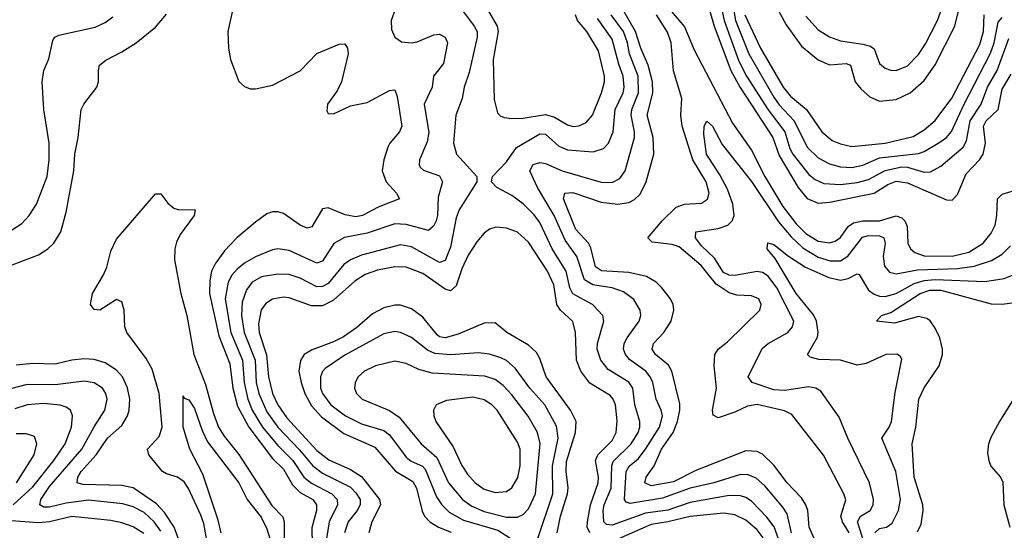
# Model space of a CAD drawing. Header units: inches. Extents: x 1649636 to 1815363, y 506543 to 641975.
# Tile 269 of 656: x 1681883 to 1685418, y 607679 to 609513. Entities that reach past the tile are written whole.
import ezdxf

# ---------------------------------------------------------------- set-up
doc = ezdxf.new("R2010")
doc.units = ezdxf.units.IN
doc.header["$MEASUREMENT"] = 0
doc.layers.add('B6680', color=7, linetype='Continuous')

msp = doc.modelspace()

# ---------------------------------------------------------------- linework, layer by layer
at = {"layer": 'B6680', "color": 5}
for points, elevation in [([(1684605.1, 609550), (1684634, 609494), (1684690, 609417.2), (1684750, 609368.4), (1684790, 609350.6), (1684850, 609355.2), (1684865.2, 609350), (1684882.6, 609290), (1684903.3, 609263.3), (1684935.5, 609235.5), (1684970, 609220.7), (1685030, 609226.1), (1685080.2, 609250), (1685130, 609294.3), (1685170, 609350.7), (1685240.6, 609490), (1685283.9, 609670)], 720), ([(1683252.5, 609610), (1683216.3, 609510), (1683218, 609478), (1683230.2, 609450.2), (1683253.1, 609433.1), (1683289.3, 609429.3), (1683310, 609432.9), (1683370, 609458), (1683390, 609460.5), (1683410.6, 609450.6), (1683418.2, 609430), (1683404.7, 609355.3), (1683368.1, 609310), (1683363.2, 609270), (1683334.5, 609210), (1683351.8, 609108.2), (1683345.3, 609074.7), (1683317.7, 609010), (1683316.9, 608990), (1683321.9, 608981.9), (1683332.4, 608972.4), (1683390, 608951.9), (1683400.4, 608930), (1683384.9, 608875.1), (1683382.8, 608810), (1683377.6, 608790), (1683368.7, 608771.3), (1683350, 608755.6), (1683270, 608776.8), (1683230, 608779.4), (1683130, 608746.5), (1683049.4, 608730.6), (1683011, 608709), (1682970, 608645.2), (1682950, 608638.9), (1682850, 608683.6), (1682810, 608690.5), (1682790, 608686.5), (1682730, 608661.5), (1682690, 608638.6), (1682663.4, 608616.6), (1682644.9, 608595.1), (1682631.6, 608570), (1682620.4, 608510), (1682641.2, 608390), (1682682.8, 608290), (1682688.5, 608210), (1682701.5, 608150), (1682717.8, 608110), (1682754.9, 608050), (1682810, 607983.1), (1682863.8, 607930), (1682902.9, 607870), (1682930, 607848.1), (1683003.8, 607810), (1683022.5, 607790), (1683024, 607770), (1682994, 607710), (1682984.4, 607650)], 640), ([(1684390, 609610), (1684412.5, 609510), (1684464.2, 609364.2), (1684492.6, 609310), (1684570, 609189.7), (1684629.3, 609110), (1684648, 609050), (1684658.5, 609030), (1684716.3, 608956.3), (1684738.4, 608938.4), (1684770, 608924.9), (1684830, 608921.2), (1684890, 608927.8), (1684930, 608939.5), (1684990, 608971.3), (1685050, 608983.9), (1685070, 608983.5), (1685130, 608964.8), (1685153.1, 608966.9), (1685190, 608987.2), (1685270, 609054.6), (1685282.5, 609077.5), (1685295.2, 609150), (1685334.7, 609210), (1685357.1, 609270), (1685392.3, 609330), (1685434.4, 609445.6)], 640), ([(1684435.8, 609610), (1684452.2, 609510), (1684500, 609390), (1684590, 609234.6), (1684610, 609206.5), (1684663.4, 609150), (1684710, 609055), (1684750, 609016.5), (1684790, 608995), (1684830, 608984), (1684870, 608982.4), (1684910, 608990.7), (1684970, 609016.2), (1685110, 609032.5), (1685130, 609039.5), (1685186.6, 609073.4), (1685210, 609090.1), (1685228.4, 609111.6), (1685272.5, 609207.5), (1685367.7, 609392.3), (1685381.1, 609430), (1685396, 609504), (1685410, 609520.7)], 660), ([(1682656.4, 609590), (1682630.2, 609470.2), (1682632.3, 609410), (1682640.2, 609370), (1682670, 609290.8), (1682690, 609272.7), (1682710, 609264.9), (1682730, 609264.2), (1682790, 609277.6), (1682890, 609329.2), (1682950, 609391), (1683030, 609424.9), (1683050, 609426.4), (1683060.3, 609410), (1683062, 609390), (1683037.8, 609290), (1683022.9, 609257.1), (1682988.1, 609210), (1682985.1, 609185.1), (1682990, 609175.5), (1683010, 609174.3), (1683070, 609202.9), (1683130, 609215.2), (1683210, 609258.2), (1683230, 609260.4), (1683237.6, 609237.6), (1683254.6, 609130), (1683245.9, 609110), (1683212, 609070), (1683204.8, 609055.2), (1683190.1, 609010), (1683184.6, 608970), (1683198, 608930), (1683235.5, 608890), (1683247, 608870), (1683170, 608839.7), (1683114, 608810), (1683090, 608804.9), (1683051.5, 608811.5), (1682990, 608837.4), (1682970, 608833.5), (1682931.5, 608768.5), (1682915.3, 608764.7), (1682890, 608774.7), (1682830, 608816.5), (1682810, 608823.2), (1682790, 608822.7), (1682770, 608815.2), (1682730, 608786.1), (1682662, 608730), (1682617.8, 608682.2), (1682584.3, 608635.7), (1682572, 608610), (1682565, 608575), (1682564, 608530), (1682597.4, 608377.4), (1682637.4, 608277.4), (1682647.6, 608190), (1682664.8, 608124.8), (1682705.9, 608050), (1682790, 607937), (1682830, 607898.2), (1682861.8, 607841.8), (1682890, 607815), (1682934.9, 607790), (1682949, 607770), (1682948, 607750), (1682932.1, 607687.9), (1682933.2, 607626.8)], 620), ([(1683440.5, 609590), (1683515, 609490), (1683525.1, 609470), (1683525.2, 609450), (1683496.7, 609323.3), (1683478.8, 609270), (1683471.7, 609230), (1683448.5, 609170), (1683440.1, 609070), (1683450.8, 609030), (1683523.6, 608950), (1683524.6, 608930), (1683460.1, 608830), (1683450, 608800.7), (1683430, 608696.4), (1683410, 608648.3), (1683390, 608641.1), (1683290, 608697.3), (1683250, 608704.1), (1683110, 608667.6), (1683070, 608650.4), (1683046.8, 608633.2), (1682990, 608565.9), (1682970, 608554.6), (1682950, 608554), (1682890, 608584.9), (1682850, 608598.1), (1682810, 608598.9), (1682750.4, 608589.6), (1682717.6, 608570), (1682697.2, 608542.8), (1682681.8, 608498.2), (1682679.5, 608450), (1682688.4, 608390), (1682728.3, 608290), (1682732.3, 608210), (1682741, 608170), (1682770, 608104.3), (1682810, 608049.1), (1682887.9, 607967.9), (1682935, 607910), (1682970, 607884.4), (1683070, 607833.7), (1683090, 607814.2), (1683104.7, 607790), (1683105.1, 607770), (1683094.9, 607750), (1683061.6, 607710), (1683048.7, 607670)], 660), ([(1684743.4, 607630), (1684717.3, 607690), (1684712.5, 607750), (1684705.5, 607770), (1684690, 607795.6), (1684638, 607850), (1684590, 607913.3), (1684550, 607952.1), (1684530, 607962.5), (1684490, 607964.6), (1684310, 607893.6), (1684230, 607852.6), (1684150, 607838.6), (1684127.5, 607850), (1684131.4, 607870), (1684160.5, 607910), (1684187, 607970), (1684229.1, 608030), (1684244.6, 608070), (1684253.1, 608110), (1684252.7, 608132.7), (1684224.4, 608250), (1684211.9, 608271.9), (1684165.4, 608310), (1684153.5, 608330), (1684157.9, 608350), (1684195, 608390), (1684221.4, 608430), (1684231.2, 608470), (1684228.4, 608490), (1684219.5, 608510), (1684188.7, 608550), (1684167.7, 608570), (1684133.5, 608590), (1684070, 608604.6), (1683971.1, 608611.1), (1683950, 608625.6), (1683933.5, 608693.5), (1683924.4, 608710), (1683879.8, 608759.8), (1683834.9, 608870), (1683839.7, 608890), (1683868.3, 608891.7), (1683970, 608857.4), (1684030, 608850.4), (1684070, 608856.5), (1684090, 608866.5), (1684110, 608886.6), (1684132.4, 608930), (1684159.4, 609030), (1684156.6, 609090), (1684136, 609170), (1684155.8, 609250), (1684154.3, 609290), (1684139.3, 609350), (1684112.8, 609410), (1684093.2, 609470), (1684025.1, 609590)], 620), ([(1684347.2, 609590), (1684376, 609490), (1684436.1, 609330), (1684469.9, 609269.9), (1684586.7, 609090), (1684610, 609025.1), (1684677.7, 608910), (1684710, 608870.5), (1684750, 608854), (1684790, 608857.4), (1684950, 608889.5), (1684999, 608921), (1685030, 608932.7), (1685070, 608927.1), (1685210, 608865.4), (1685230, 608865.2), (1685250, 608884.7), (1685280.8, 608959.2), (1685328.3, 609010), (1685341.3, 609030), (1685349.9, 609070), (1685343.1, 609130), (1685352.2, 609150), (1685395.2, 609190), (1685410, 609263.5), (1685442.7, 609317.3)], 620), ([(1683562.9, 609550), (1683596.5, 609490), (1683600.4, 609470), (1683583, 609370), (1683586.5, 609226.5), (1683598.6, 609178.6), (1683607.7, 609167.7), (1683622, 609162), (1683650, 609158.1), (1683690, 609159.6), (1683770, 609171.9), (1683802.6, 609162.6), (1683850, 609135.3), (1683870, 609129.6), (1683890, 609131.2), (1683916.9, 609143.1), (1683939.4, 609170), (1683971.7, 609250), (1683982, 609290), (1683982.3, 609310), (1683961.3, 609401.3), (1683918.7, 609470), (1683885.5, 609510), (1683877.9, 609530)], 680), ([(1684210, 609557.3), (1684270, 609487.3), (1684304.8, 609404.8), (1684441.3, 609141.3), (1684510, 609044.8), (1684557.8, 608950), (1684622.3, 608842.3), (1684670, 608779.9), (1684705.4, 608745.4), (1684750, 608717.9), (1684790, 608711.2), (1684810, 608717), (1684829.5, 608730.5), (1684857.2, 608770), (1684876.4, 608783.6), (1684910, 608791), (1684970, 608790.5), (1685030, 608808.9), (1685050, 608801.6), (1685060.3, 608790), (1685068.5, 608770), (1685071.6, 608710), (1685080.4, 608690), (1685096.2, 608676.2), (1685130, 608664.6), (1685230, 608663.5), (1685290, 608678.2), (1685341.5, 608710), (1685370, 608745.9), (1685384.5, 608775.5), (1685390.6, 608809.4), (1685392.9, 608870), (1685410, 608886.3), (1685474, 608906)], 580), ([(1684705.3, 609525.3), (1684750, 609476.2), (1684790, 609451.7), (1684830, 609436.6), (1684910, 609425.5), (1684937.5, 609417.5), (1684950, 609408), (1684970, 609356.1), (1684990, 609338.4), (1685010, 609331.4), (1685030, 609330.7), (1685070, 609346.7), (1685110, 609388.1), (1685134.3, 609425.7), (1685177.8, 609510), (1685199.2, 609570)], 740), ([(1681830, 608741.2), (1681890, 608781.5), (1681917.3, 608810), (1681943.8, 608850), (1681981.8, 608950), (1681989, 609010), (1681988.6, 609070), (1681969.9, 609190.1), (1681963.8, 609290), (1681969.2, 609330), (1681987.9, 609372.1), (1682001.6, 609438.4), (1682009.4, 609450.6), (1682023.1, 609456.9), (1682154.2, 609485.8), (1682190, 609503.1), (1682216.8, 609523.2)], 640), ([(1681850, 608629.5), (1681950, 608668.6), (1681984.2, 608690), (1682006, 608710), (1682030, 608750.4), (1682050, 608822), (1682077.1, 608970), (1682080.5, 609030), (1682093, 609090), (1682104.1, 609190), (1682113.5, 609210), (1682160.4, 609270), (1682166.4, 609290), (1682165.3, 609330), (1682169.7, 609350), (1682192, 609368), (1682250, 609397.1), (1682300.9, 609430), (1682370, 609486.5), (1682410, 609533)], 620), ([(1684628.6, 607588.6), (1684591.1, 607691.1), (1684565.7, 607725.7), (1684510, 607783.4), (1684490, 607796.6), (1684470, 607803.1), (1684430, 607803.5), (1684290, 607778.3), (1684210, 607751.1), (1684130, 607740.2), (1684010, 607697.2), (1683990, 607699.7), (1683979.7, 607710), (1683977.1, 607750), (1683981.1, 607770), (1684005.8, 607830), (1684008.6, 607910), (1684013.7, 607926.3), (1684078.1, 607990), (1684102.7, 608030), (1684108.8, 608050), (1684109.5, 608070), (1684091.4, 608130), (1684084.1, 608190), (1684070, 608211.3), (1683996.1, 608256.1), (1683969.4, 608290), (1683956.1, 608330), (1683956.9, 608350), (1683980.5, 608430), (1683976.8, 608450), (1683938.7, 608490), (1683868.9, 608528.9), (1683858.4, 608550), (1683844.5, 608610), (1683794.5, 608690), (1683750, 608784.9), (1683730, 608811.6), (1683690, 608851.2), (1683650, 608881), (1683595.8, 608910), (1683576.9, 608930), (1683579.7, 608950), (1683630, 609002.3), (1683666.2, 609053.8), (1683750, 609102.4), (1683770, 609101.3), (1683818.3, 609058.3), (1683850, 609045.1), (1683941.7, 609038.3), (1683978.4, 609050), (1683996.6, 609070), (1684013.6, 609110), (1684021.1, 609190), (1684048.9, 609250), (1684053.2, 609270), (1684049.6, 609310), (1684033.3, 609353.3), (1684010, 609442.8), (1683956.9, 609516.9)], 660), ([(1684653.7, 607670), (1684637.6, 607737.6), (1684622.2, 607762.2), (1684558.3, 607838.3), (1684526.5, 607866.5), (1684497.8, 607877.8), (1684470, 607878.9), (1684374.7, 607850), (1684290, 607830.2), (1684190, 607794.9), (1684075, 607775), (1684060.4, 607780.4), (1684054.3, 607790), (1684060.2, 607890), (1684071.2, 607908.8), (1684103.7, 607936.3), (1684130, 607970.1), (1684179.8, 608050), (1684190.3, 608090), (1684186, 608110), (1684167.8, 608150), (1684155.5, 608210), (1684146.6, 608230), (1684130.7, 608250.7), (1684072.1, 608292.1), (1684057.6, 608310), (1684050.9, 608330), (1684053.5, 608350), (1684063.8, 608370), (1684106.8, 608430), (1684112.2, 608450), (1684110.5, 608470), (1684087.4, 608507.4), (1684050, 608534.9), (1684009.9, 608549.9), (1683940.7, 608560.7), (1683910, 608578.2), (1683882.5, 608662.5), (1683841.2, 608721.2), (1683801.7, 608810), (1683741.6, 608910), (1683714.6, 608970), (1683726.8, 608993.2), (1683750, 609000.5), (1683770, 608996.2), (1683830, 608969.7), (1683970, 608929.6), (1684010, 608928.5), (1684037.5, 608942.5), (1684056.2, 608970), (1684089.9, 609090), (1684090.6, 609110), (1684077.8, 609170), (1684080.6, 609190), (1684104.1, 609250), (1684103.2, 609310), (1684072.3, 609390), (1684065.5, 609430), (1684050.6, 609470), (1684006.3, 609530)], 640), ([(1684860.4, 607670), (1684836.5, 607710), (1684830.5, 607730), (1684848.9, 607788.9), (1684841.3, 607810), (1684768.4, 607948.4), (1684655.2, 608095.2), (1684628.2, 608108.2), (1684530, 608130.9), (1684495.3, 608124.7), (1684450, 608103.6), (1684390, 608083.4), (1684372.2, 608092.2), (1684370.5, 608110.5), (1684384.6, 608190), (1684375.5, 608270), (1684378.8, 608310), (1684390.4, 608329.6), (1684423.7, 608356.3), (1684539.8, 608470), (1684545.3, 608490), (1684536.1, 608510), (1684510, 608520.9), (1684457, 608523), (1684430, 608532), (1684383.6, 608563.6), (1684328.8, 608630), (1684250, 608696.7), (1684225.4, 608705.4), (1684153.8, 608713.8), (1684137.7, 608730), (1684189.2, 608790), (1684240, 608840), (1684269.6, 608850.4), (1684330, 608853.6), (1684351.9, 608868.1), (1684357.6, 608890), (1684347.1, 608930), (1684299.6, 609010), (1684261.5, 609130), (1684256.8, 609170), (1684259.4, 609230), (1684230, 609329.7), (1684221.2, 609430), (1684208.2, 609468.2), (1684169.5, 609530)], 580), ([(1684486.7, 609530), (1684542.6, 609410), (1684623.3, 609270), (1684650, 609238.4), (1684707.8, 609190), (1684762, 609110), (1684799.5, 609079.5), (1684830, 609066.5), (1684870, 609058), (1684990, 609069), (1685090, 609093.5), (1685130, 609116.9), (1685169.2, 609150.8), (1685229.2, 609230.8), (1685330, 609423.9), (1685342.9, 609470), (1685345.8, 609530)], 680), ([(1684916.1, 607630), (1684890.6, 607710), (1684900.9, 607730), (1684935.8, 607750), (1684946.9, 607770), (1684948.4, 607790), (1684933.7, 607850), (1684855.7, 608010), (1684825, 608085), (1684758.6, 608178.6), (1684741.6, 608190), (1684714.4, 608194.4), (1684630, 608181.2), (1684590, 608183.4), (1684512.6, 608210), (1684498, 608230), (1684548.6, 608331.4), (1684570.3, 608349.7), (1684641, 608390), (1684656.8, 608410), (1684661.5, 608430), (1684601.6, 608550), (1684570, 608592.3), (1684550, 608604.8), (1684530, 608608.1), (1684450, 608594), (1684430, 608595.1), (1684410, 608605), (1684376.9, 608656.9), (1684330, 608700.7), (1684309.4, 608730), (1684310, 608751.2), (1684390, 608763.3), (1684424.7, 608775.3), (1684440.9, 608790), (1684447.4, 608810), (1684442.6, 608850), (1684423.7, 608903.7), (1684396.2, 608956.2), (1684348.8, 609030), (1684338.5, 609101.5), (1684340.4, 609130), (1684350, 609148.2), (1684370, 609130.2), (1684404.8, 609064.8), (1684510, 608932.3), (1684607.3, 608787.3), (1684652.8, 608732.8), (1684693.9, 608693.9), (1684750, 608659.9), (1684792.8, 608647.2), (1684830, 608646.5), (1684856, 608664), (1684908.3, 608731.7), (1684930, 608738.3), (1684970, 608737.2), (1684984.6, 608730), (1684989.7, 608710), (1684982.9, 608662.9), (1684987.5, 608627.5), (1685006, 608606), (1685030, 608600.1), (1685106, 608614), (1685250, 608619.1), (1685310, 608627.3), (1685372.2, 608647.8), (1685409.7, 608670.3), (1685439.5, 608700.5)], 560), ([(1682556.5, 607636.5), (1682543.8, 607703.8), (1682533.4, 607733.4), (1682489.2, 607829.2), (1682473.6, 607853.6), (1682449.9, 607869.9), (1682410, 607881.3), (1682395.2, 607890), (1682346.3, 607950), (1682341.3, 607970), (1682383.6, 608016.4), (1682394.6, 608050), (1682384.1, 608170), (1682358, 608258), (1682336.5, 608296.5), (1682267.6, 608390), (1682260.3, 608410), (1682258.4, 608470), (1682250, 608499.1), (1682230, 608507.4), (1682170, 608469.8), (1682150, 608472.3), (1682137.6, 608490), (1682143.8, 608530), (1682183.8, 608596.2), (1682195.6, 608624.4), (1682210, 608682), (1682230, 608724.7), (1682370, 608887.7), (1682390, 608887.7), (1682414.2, 608854.2), (1682436.4, 608836.4), (1682451.7, 608831.7), (1682512.7, 608830), (1682508.9, 608810), (1682459.1, 608740.9), (1682445.9, 608714.1), (1682440.1, 608690), (1682438.7, 608650), (1682461.8, 608530), (1682483.3, 608450), (1682507.9, 608310), (1682550, 608202.3), (1682578.3, 608098.3), (1682596.2, 608050), (1682616.8, 608016.8), (1682670, 607951), (1682788.4, 607768.4), (1682827.4, 607727.4), (1682832.7, 607710), (1682832.1, 607650)], 580), ([(1683929.9, 607670), (1683920.1, 607690), (1683921, 607710), (1683932.4, 607770), (1683959.2, 607850), (1683960.6, 607870), (1683950.3, 607930), (1683958.4, 607950), (1684010, 608001.2), (1684024.3, 608030), (1684027.5, 608072.5), (1684021.8, 608130), (1684013.7, 608150), (1684002.8, 608162.8), (1683930, 608207.8), (1683897.1, 608250), (1683882.1, 608290), (1683878.4, 608390), (1683868.5, 608428.5), (1683823.8, 608470), (1683811.3, 608490), (1683800.5, 608560.5), (1683777.2, 608610), (1683710, 608713.7), (1683670, 608749.9), (1683630, 608764.2), (1683592.7, 608767.3), (1683570, 608761), (1683550, 608746.6), (1683524.4, 608715.6), (1683493.4, 608666.6), (1683470, 608618), (1683450, 608557.3), (1683430, 608539.4), (1683410, 608545), (1683330, 608601.5), (1683270, 608623.5), (1683230, 608625.6), (1683166.9, 608613.1), (1683122.7, 608597.3), (1683086.3, 608573.7), (1683010, 608505.7), (1682970, 608485.1), (1682930, 608485), (1682850, 608513.9), (1682830, 608516.7), (1682790, 608509.3), (1682766.9, 608493.1), (1682750, 608470.7), (1682739.7, 608420.3), (1682742.3, 608390), (1682769.4, 608309.4), (1682775.8, 608230), (1682790.1, 608170), (1682809.2, 608130), (1682842.4, 608082.4), (1682950, 607966.1), (1682992.3, 607932.3), (1683070, 607897.4), (1683110, 607872.8), (1683174.6, 607790), (1683177.6, 607770), (1683147.5, 607710), (1683136.1, 607670)], 680), ([(1684953.4, 607670), (1684970, 607685.1), (1684994.5, 607690), (1685015.5, 607704.5), (1685037.8, 607750), (1685045.3, 607790), (1685028.4, 607890), (1684977.8, 608010), (1685004.8, 608050), (1685012.2, 608070), (1685025.5, 608174.5), (1685050, 608294), (1685044.2, 608304.2), (1685031.9, 608311.9), (1684992, 608310), (1684922.2, 608277.8), (1684890, 608272.3), (1684830, 608290.5), (1684751.9, 608291.9), (1684721.2, 608301.2), (1684711.1, 608310), (1684746.9, 608373.1), (1684749.5, 608390.5), (1684743, 608430), (1684732.7, 608452.7), (1684670, 608529.9), (1684595.3, 608655.3), (1684566.4, 608690), (1684569, 608711), (1684590, 608705.5), (1684643.2, 608663.2), (1684703.6, 608623.6), (1684787.3, 608587.3), (1684830, 608577.6), (1684857.1, 608582.9), (1684890, 608600.2), (1684897.2, 608597.2), (1684930, 608542), (1684950, 608527.4), (1684970, 608519.9), (1684990, 608518.6), (1685030, 608530.1), (1685094.6, 608565.4), (1685130, 608575.7), (1685170, 608579.9), (1685347.4, 608572.6), (1685416.8, 608583.2), (1685459.4, 608600.6)], 540), ([(1685106.5, 607673.5), (1685118.6, 607701.4), (1685126.3, 607750), (1685125.1, 607770), (1685094.2, 607870), (1685086.6, 607990), (1685100.1, 608050), (1685111.3, 608150), (1685129.7, 608190.3), (1685183.4, 608270), (1685195.2, 608310), (1685195.9, 608330), (1685186.5, 608370), (1685170, 608405.5), (1685151.8, 608431.8), (1685140, 608440), (1685110, 608446.8), (1685023.3, 608423.3), (1684959.3, 608430), (1684976.9, 608450), (1685010, 608461.2), (1685115.7, 608530), (1685150, 608541.7), (1685190, 608541.2), (1685370, 608492.4), (1685410, 608490.6), (1685490, 608501.7)], 520), ([(1683812.1, 607670), (1683824.6, 607730), (1683849, 607810), (1683851.7, 607831.7), (1683845, 607890), (1683846.2, 607926.2), (1683878.2, 608030), (1683880.1, 608070), (1683859.9, 608110), (1683772.6, 608230), (1683750, 608296.4), (1683737.8, 608317.8), (1683710, 608344.2), (1683631.8, 608390), (1683590, 608424.7), (1683550, 608423.4), (1683457, 608383), (1683410, 608370.3), (1683390, 608374.2), (1683381.2, 608381.2), (1683330, 608444.7), (1683290, 608474.8), (1683250, 608487.4), (1683230, 608487.5), (1683190, 608478.3), (1683150, 608456.6), (1683092.8, 608407.2), (1683045.9, 608374.1), (1683010, 608356), (1682932.3, 608327.7), (1682904.7, 608310), (1682891.1, 608288.9), (1682885.4, 608250), (1682892.9, 608210), (1682906.8, 608170), (1682930, 608126.2), (1682966.7, 608086.7), (1683046.6, 608026.6), (1683157.4, 607977.4), (1683231.8, 607891.8), (1683294.6, 607854.6), (1683307.8, 607830), (1683327.4, 607747.4), (1683336.4, 607730), (1683355, 607710), (1683386.6, 607690), (1683432, 607672)], 720), ([(1683742.9, 607650), (1683797.3, 607810), (1683795.7, 607910), (1683816.1, 608010), (1683810, 608052.7), (1683767.8, 608130), (1683714.7, 608190), (1683661.3, 608261.3), (1683630, 608288.4), (1683610, 608298.8), (1683570, 608311.6), (1683530, 608316.6), (1683430, 608309.2), (1683373.5, 608313.5), (1683346.4, 608326.4), (1683290, 608370.9), (1683250, 608389.4), (1683230, 608392.5), (1683190, 608384.3), (1683050, 608308.2), (1682980, 608260), (1682970.1, 608249.9), (1682962.2, 608230), (1682963.3, 608190), (1682970.5, 608170), (1683000.1, 608130), (1683053.1, 608090), (1683110, 608061.9), (1683190, 608037.1), (1683210, 608022.3), (1683270, 607942.2), (1683287.8, 607927.8), (1683329.3, 607909.3), (1683338.9, 607898.9), (1683379, 607799), (1683397.8, 607770), (1683424.2, 607744.2), (1683475.7, 607715.7), (1683599.1, 607679.1), (1683645.9, 607650)], 740), ([(1682474.7, 607590), (1682436.9, 607690), (1682402.5, 607742.5), (1682374.1, 607774.1), (1682290, 607831.6), (1682250, 607839.6), (1682110, 607843.3), (1682089.2, 607850), (1682092.1, 607870), (1682103.4, 607890), (1682157.5, 607950), (1682198.2, 608010), (1682250, 608055.5), (1682270.2, 608089.8), (1682276.3, 608110), (1682277.9, 608150), (1682270.2, 608190.2), (1682251.8, 608230), (1682230, 608254.4), (1682190, 608280.3), (1682150, 608292.6), (1682114.9, 608294.9), (1682070, 608290.3), (1682010, 608276), (1681930, 608278.1), (1681870, 608272)], 620), ([(1682390, 607676.3), (1682365.3, 607710), (1682330, 607742.6), (1682290, 607763.7), (1682253.6, 607773.6), (1682130, 607787.8), (1682050, 607777.1), (1681990, 607762.3), (1681970, 607761.9), (1681954.8, 607770), (1681959.2, 607790), (1681990, 607836.1), (1682106.5, 607970), (1682149.9, 608050.1), (1682188.8, 608110), (1682196.9, 608150), (1682192.5, 608170), (1682180.5, 608190), (1682150, 608208.9), (1682114.4, 608214.4), (1682010, 608201), (1681910, 608202.6), (1681850, 608187.1)], 640), ([(1685488.2, 608210), (1685401, 608070), (1685370, 608014.6), (1685361.4, 607990), (1685357.8, 607957.8), (1685361.6, 607930), (1685369.8, 607909.8), (1685404.5, 607870), (1685411.9, 607851.9), (1685415.9, 607770), (1685437.6, 607690)], 520), ([(1682605.9, 607670), (1682595.1, 607715.1), (1682540.5, 607880.5), (1682493.3, 607970), (1682469.9, 608049.9), (1682470, 608162), (1682473.4, 608153.4), (1682490, 608148), (1682510, 608116), (1682537.5, 608037.5), (1682556.7, 607996.7), (1682669.2, 607850), (1682700.1, 607790), (1682750, 607725.7), (1682770, 607684.9), (1682786.3, 607630)], 560), ([(1681859.6, 607770), (1681930, 607835.7), (1682005.3, 607930), (1682046.2, 607990), (1682069, 608050), (1682072.2, 608090), (1682065, 608110), (1682050, 608120.9), (1682028.2, 608128.2), (1681970, 608134.8), (1681910, 608129.9), (1681865.2, 608114.8)], 660), ([(1681871.8, 607850), (1681934.7, 607950), (1681944.8, 607990), (1681935.6, 608015.6), (1681905.8, 608025.8), (1681870, 608025.2)], 680), ([(1684552, 607652), (1684530, 607680.9), (1684490, 607714.9), (1684450, 607734.9), (1684410, 607740.7), (1684290, 607728.2), (1684210, 607708.9), (1684150, 607699.8), (1684030, 607647.6)], 680), ([(1682328.1, 607668.1), (1682290, 607692.1), (1682250, 607706.4), (1682210, 607714.3), (1682070, 607728.2), (1681990, 607709), (1681950, 607705.5), (1681852.7, 607712.7)], 660)]:
    msp.add_lwpolyline(points, dxfattribs=dict(at, elevation=elevation))
for points, elevation in [([(1683230, 608286.1), (1683160.3, 608270), (1683120.2, 608250), (1683098.4, 608230), (1683086.8, 608210), (1683084.5, 608190), (1683092.3, 608170), (1683112.8, 608150), (1683210, 608109.6), (1683245.4, 608085.4), (1683324.2, 607990), (1683380.1, 607940.1), (1683422.5, 607850), (1683472.7, 607790), (1683506, 607766), (1683550, 607747.1), (1683630, 607726.6), (1683670, 607725.9), (1683690, 607735.3), (1683710, 607756.3), (1683735.1, 607810), (1683751.2, 607991.2), (1683741.5, 608030), (1683708.8, 608088.8), (1683650, 608166), (1683619.1, 608199.1), (1683590, 608220.3), (1683552.9, 608232.9), (1683363.2, 608243.2), (1683316.2, 608256.2), (1683270, 608278.1)], 760), ([(1683510, 608156.9), (1683414.8, 608145.2), (1683378.3, 608130), (1683368.4, 608110), (1683369.4, 608090), (1683377, 608070), (1683438.7, 607978.7), (1683470, 607912), (1683490, 607880.8), (1683518.1, 607850), (1683550, 607827.1), (1683590, 607814.4), (1683630, 607818.9), (1683650, 607831.8), (1683671.6, 607868.4), (1683679.7, 607910), (1683679, 607970), (1683670, 607995.5), (1683596.5, 608110), (1683577.3, 608130), (1683550, 608148.1)], 780)]:
    msp.add_lwpolyline(points, close=True, dxfattribs=dict(at, elevation=elevation))

doc.saveas('drawing.dxf')
